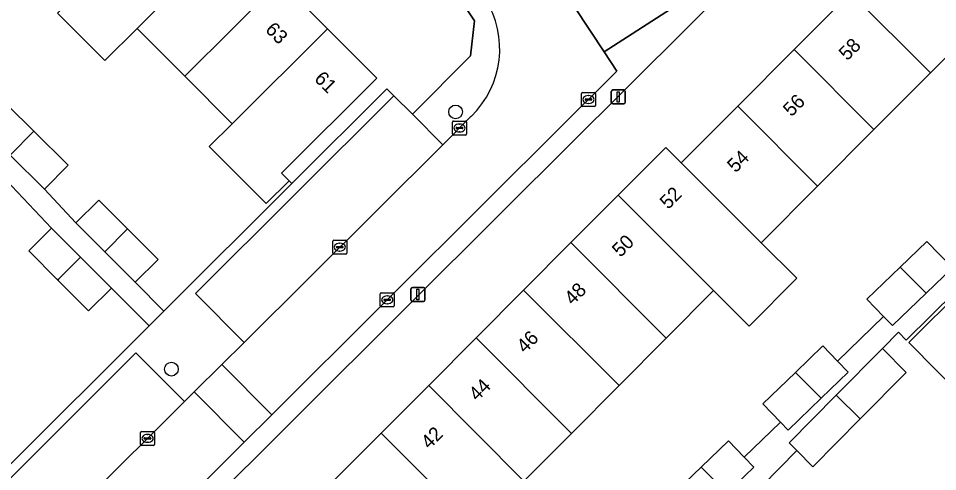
# Model space of a CAD drawing. Extents: x 159960 to 160866, y 382700 to 383354.
# Drawn here: x 160206.4 to 160272, y 383108.6 to 383140.9 of the extents above; entities that cross this region are included whole.
import ezdxf

# ---------------------------------------------------------------- set-up
doc = ezdxf.new("R2010")
doc.units = 0
for name, color, linetype in [('IMGEO_Boom', 7, 'Continuous'), ('IMGEO_Erf', 7, 'Continuous'), ('IMGEO_Kolk', 7, 'Continuous'), ('IMGEO_Lichtmast', 7, 'Continuous'), ('IMGEO_Muur', 7, 'Continuous'), ('IMGEO_Pand', 7, 'Continuous'), ('IMGEO_Pand_nummerreeks', 7, 'Continuous'), ('IMGEO_Parkeervlak_open', 7, 'Continuous'), ('IMGEO_Rijbaan_lokaal_open', 7, 'Continuous'), ('IMGEO_Voetpad_open', 7, 'Continuous')]:
    doc.layers.add(name, color=color, linetype=linetype)

msp = doc.modelspace()

# ---------------------------------------------------------------- linework, layer by layer
at = {"layer": 'IMGEO_Boom'}
for centre in [(160237.568, 383134.274), (160217.295, 383115.905)]:
    msp.add_circle(centre, 0.489, dxfattribs=at)
at = {"layer": 'IMGEO_Erf'}
for points in [[(160205.617, 383134.736), (160207.481, 383132.887), (160209.924, 383130.462), (160208.234, 383128.759), (160210.478, 383126.355), (160212.107, 383127.979), (160214.162, 383125.919), (160216.345, 383123.731), (160214.716, 383122.107), (160216.764, 383120.054), (160225.897, 383129.163), (160232.671, 383135.92), (160233.166, 383135.425), (160234.488, 383134.119), (160238.639, 383138.271), (160238.921, 383140.771), (160225.599, 383160.881), (160219.57, 383156.892), (160205.046, 383171.448)], [(160204.715, 383163.987), (160208.104, 383160.59), (160211.5, 383157.187), (160214.881, 383153.798), (160218.269, 383150.4), (160221.65, 383147.012), (160225.046, 383143.608), (160228.441, 383140.205), (160231.964, 383136.673), (160225.155, 383129.907), (160225.701, 383129.36), (160225.664, 383129.324), (160224.058, 383127.725), (160219.999, 383131.803), (160221.635, 383133.431), (160218.241, 383136.831), (160214.847, 383140.23), (160212.538, 383137.949), (160209.17, 383141.323), (160211.464, 383143.619), (160208.08, 383147.008), (160204.7, 383150.393)], [(160258.623, 383144.806), (160241.159, 383127.393), (160211.6, 383097.92), (160215.213, 383094.199), (160218.732, 383097.735), (160222.107, 383101.127), (160225.496, 383104.534), (160228.872, 383107.926), (160232.269, 383111.34), (160235.659, 383114.746), (160239.034, 383118.139), (160242.424, 383121.545), (160245.8, 383124.938), (160249.168, 383128.323), (160252.565, 383131.737), (160253.675, 383130.628), (160253.82, 383130.774), (160257.702, 383134.676), (160261.725, 383138.718), (160265.761, 383142.775)], [(160274.777, 383140.403), (160271.462, 383137.072), (160267.425, 383133.015), (160263.403, 383128.972), (160259.38, 383124.929), (160261.916, 383122.396), (160258.513, 383118.977), (160255.979, 383121.511), (160252.606, 383118.121), (160249.24, 383114.738), (160245.831, 383111.313), (160242.451, 383107.915)], [(160205.52, 383108.839), (160215.701, 383118.994), (160213.018, 383121.685), (160211.39, 383120.061), (160209.187, 383122.27), (160207.118, 383124.345), (160208.746, 383125.969), (160205.096, 383129.835)], [(160252.758, 383106.66), (160255.084, 383108.902), (160257.041, 383110.789), (160258.162, 383109.626), (160260.756, 383112.128), (160259.497, 383113.433), (160261.818, 383115.671), (160263.78, 383117.562), (160264.818, 383116.486), (160268.11, 383119.661), (160266.921, 383120.894), (160269.296, 383123.183), (160271.204, 383125.023), (160273.019, 383123.141)]]:
    msp.add_lwpolyline(points, dxfattribs=at)
for points in [[(160317.749, 383128.872), (160312.955, 383133.845), (160299.647, 383147.532), (160269.731, 383117.974), (160269.177, 383118.534), (160268.029, 383117.389), (160269.72, 383115.677), (160266.437, 383112.352), (160263.067, 383108.94), (160261.921, 383110.101), (160243.414, 383091.22), (160245.084, 383089.53), (160241.693, 383086.103), (160238.297, 383082.67), (160236.55, 383084.438), (160235.723, 383083.544), (160237.518, 383081.722), (160232.527, 383076.804), (160248.572, 383060.664), (160250.829, 383062.553), (160255.939, 383067.31)], [(160270.092, 383117.609), (160269.905, 383117.798), (160273.786, 383121.657), (160277.274, 383125.126), (160278.953, 383123.477), (160275.456, 383119.999), (160275.806, 383119.652), (160278.927, 383116.397), (160275.082, 383112.566)]]:
    msp.add_lwpolyline(points, close=True, dxfattribs=at)
at = {"layer": 'IMGEO_Kolk'}
for p, q in [((160246.556, 383134.73), (160246.556, 383135.582)), ((160246.631, 383135.656), (160247.483, 383135.656)), ((160247.044, 383135.436), (160247.069, 383135.436)), ((160247.557, 383135.582), (160247.557, 383134.73)), ((160246.815, 383135.15), (160246.815, 383135.162)), ((160247.253, 383135.113), (160246.855, 383135.113)), ((160246.858, 383135.199), (160247.256, 383135.199)), ((160247.067, 383134.876), (160247.042, 383134.876)), ((160247.299, 383135.162), (160247.299, 383135.15)), ((160247.483, 383134.656), (160246.631, 383134.656)), ((160237.352, 383132.695), (160237.352, 383133.547)), ((160237.427, 383133.621), (160238.279, 383133.621)), ((160237.84, 383133.401), (160237.865, 383133.401)), ((160238.353, 383133.547), (160238.353, 383132.695)), ((160237.611, 383133.115), (160237.611, 383133.127)), ((160238.049, 383133.078), (160237.651, 383133.078)), ((160237.654, 383133.164), (160238.052, 383133.164)), ((160237.863, 383132.841), (160237.838, 383132.841)), ((160238.095, 383133.127), (160238.095, 383133.115)), ((160238.279, 383132.621), (160237.427, 383132.621)), ((160228.808, 383124.189), (160228.808, 383125.041)), ((160228.883, 383125.115), (160229.735, 383125.115)), ((160229.296, 383124.895), (160229.321, 383124.895)), ((160229.809, 383125.041), (160229.809, 383124.189)), ((160229.067, 383124.609), (160229.067, 383124.621)), ((160229.505, 383124.572), (160229.107, 383124.572)), ((160229.11, 383124.658), (160229.508, 383124.658)), ((160229.319, 383124.335), (160229.294, 383124.335)), ((160229.551, 383124.621), (160229.551, 383124.609)), ((160229.735, 383124.115), (160228.883, 383124.115)), ((160232.195, 383120.427), (160232.195, 383121.279)), ((160232.27, 383121.353), (160233.122, 383121.353)), ((160232.683, 383121.133), (160232.708, 383121.133)), ((160233.196, 383121.279), (160233.196, 383120.427)), ((160233.122, 383120.353), (160232.27, 383120.353)), ((160232.454, 383120.847), (160232.454, 383120.859)), ((160232.892, 383120.81), (160232.494, 383120.81)), ((160232.497, 383120.896), (160232.895, 383120.896)), ((160232.706, 383120.573), (160232.681, 383120.573)), ((160232.938, 383120.859), (160232.938, 383120.847)), ((160215.093, 383110.535), (160215.093, 383111.387)), ((160215.168, 383111.461), (160216.02, 383111.461)), ((160215.581, 383111.241), (160215.606, 383111.241)), ((160216.094, 383111.387), (160216.094, 383110.535)), ((160216.02, 383110.461), (160215.168, 383110.461)), ((160215.352, 383110.955), (160215.352, 383110.967)), ((160215.79, 383110.918), (160215.392, 383110.918)), ((160215.395, 383111.004), (160215.793, 383111.004)), ((160215.604, 383110.681), (160215.579, 383110.681)), ((160215.836, 383110.967), (160215.836, 383110.955))]:
    msp.add_line(p, q, dxfattribs=at)
for points in [[(160246.556, 383134.73), (160246.556, 383135.582)], [(160246.631, 383135.656), (160247.483, 383135.656)], [(160247.557, 383135.582), (160247.557, 383134.73)], [(160247.483, 383134.656), (160246.631, 383134.656)], [(160237.352, 383132.695), (160237.352, 383133.547)], [(160237.427, 383133.621), (160238.279, 383133.621)], [(160238.353, 383133.547), (160238.353, 383132.695)], [(160238.279, 383132.621), (160237.427, 383132.621)], [(160228.808, 383124.189), (160228.808, 383125.041)], [(160228.883, 383125.115), (160229.735, 383125.115)], [(160229.809, 383125.041), (160229.809, 383124.189)], [(160229.735, 383124.115), (160228.883, 383124.115)], [(160232.195, 383120.427), (160232.195, 383121.279)], [(160232.27, 383121.353), (160233.122, 383121.353)], [(160233.196, 383121.279), (160233.196, 383120.427)], [(160233.122, 383120.353), (160232.27, 383120.353)], [(160215.093, 383110.535), (160215.093, 383111.387)], [(160215.168, 383111.461), (160216.02, 383111.461)], [(160216.094, 383111.387), (160216.094, 383110.535)], [(160216.02, 383110.461), (160215.168, 383110.461)]]:
    msp.add_lwpolyline(points, dxfattribs=at)
for centre, radius, start, end in [((160246.633, 383135.58), 0.0765, 91.55205, 178.44795), ((160246.633, 383135.58), 0.0765, 91.55205, 178.44795), ((160247.481, 383135.58), 0.0765, 1.55205, 88.44795), ((160247.481, 383135.58), 0.0765, 1.55205, 88.44795), ((160246.633, 383134.732), 0.0765, 181.55205, 268.44795), ((160246.633, 383134.732), 0.0765, 181.55205, 268.44795), ((160246.855, 383135.159), 0.0403, 85.87752, 175.75265), ((160246.852, 383135.149), 0.0366, 178.93798, 274.71019), ((160247.256, 383135.156), 0.043, 264.86636, 352.45326), ((160247.26, 383135.161), 0.0386, 1.73085, 96.63898), ((160247.481, 383134.732), 0.0765, 271.55205, 358.44795), ((160247.481, 383134.732), 0.0765, 271.55205, 358.44795), ((160237.429, 383133.545), 0.0765, 91.55205, 178.44795), ((160237.429, 383133.545), 0.0765, 91.55205, 178.44795), ((160238.277, 383133.545), 0.0765, 1.55205, 88.44795), ((160238.277, 383133.545), 0.0765, 1.55205, 88.44795), ((160237.651, 383133.124), 0.0403, 85.87752, 175.75265), ((160237.648, 383133.114), 0.0366, 178.93798, 274.71019), ((160238.052, 383133.121), 0.043, 264.86636, 352.45326), ((160238.056, 383133.126), 0.0386, 1.73085, 96.63898), ((160237.429, 383132.697), 0.0765, 181.55205, 268.44795), ((160237.429, 383132.697), 0.0765, 181.55205, 268.44795), ((160238.277, 383132.697), 0.0765, 271.55205, 358.44795), ((160238.277, 383132.697), 0.0765, 271.55205, 358.44795), ((160228.885, 383125.039), 0.0765, 91.55205, 178.44795), ((160228.885, 383125.039), 0.0765, 91.55205, 178.44795), ((160229.733, 383125.039), 0.0765, 1.55205, 88.44795), ((160229.733, 383125.039), 0.0765, 1.55205, 88.44795), ((160229.107, 383124.618), 0.0403, 85.87752, 175.75265), ((160229.104, 383124.608), 0.0366, 178.93798, 274.71019), ((160229.508, 383124.615), 0.043, 264.86636, 352.45326), ((160229.512, 383124.62), 0.0386, 1.73085, 96.63898), ((160228.885, 383124.191), 0.0765, 181.55205, 268.44795), ((160228.885, 383124.191), 0.0765, 181.55205, 268.44795), ((160229.733, 383124.191), 0.0765, 271.55205, 358.44795), ((160229.733, 383124.191), 0.0765, 271.55205, 358.44795), ((160232.272, 383121.277), 0.0765, 91.55205, 178.44795), ((160232.272, 383121.277), 0.0765, 91.55205, 178.44795), ((160233.12, 383121.277), 0.0765, 1.55205, 88.44795), ((160233.12, 383121.277), 0.0765, 1.55205, 88.44795), ((160232.272, 383120.429), 0.0765, 181.55205, 268.44795), ((160232.272, 383120.429), 0.0765, 181.55205, 268.44795), ((160232.494, 383120.856), 0.0403, 85.87752, 175.75265), ((160232.491, 383120.846), 0.0366, 178.93798, 274.71019), ((160232.895, 383120.853), 0.043, 264.86636, 352.45326), ((160232.899, 383120.858), 0.0386, 1.73085, 96.63898), ((160233.12, 383120.429), 0.0765, 271.55205, 358.44795), ((160233.12, 383120.429), 0.0765, 271.55205, 358.44795), ((160215.17, 383111.385), 0.0765, 91.55205, 178.44795), ((160215.17, 383111.385), 0.0765, 91.55205, 178.44795), ((160216.018, 383111.385), 0.0765, 1.55205, 88.44795), ((160216.018, 383111.385), 0.0765, 1.55205, 88.44795), ((160215.17, 383110.537), 0.0765, 181.55205, 268.44795), ((160215.17, 383110.537), 0.0765, 181.55205, 268.44795), ((160215.392, 383110.964), 0.0403, 85.87752, 175.75265), ((160215.389, 383110.954), 0.0366, 178.93798, 274.71019), ((160215.793, 383110.961), 0.043, 264.86636, 352.45326), ((160215.797, 383110.966), 0.0386, 1.73085, 96.63898), ((160216.018, 383110.537), 0.0765, 271.55205, 358.44795), ((160216.018, 383110.537), 0.0765, 271.55205, 358.44795)]:
    msp.add_arc(centre, radius, start, end, dxfattribs=at)
for centre, major_axis, ratio, start_param, end_param in [((160247.043, 383135.156), (-0.387, 0.002), 0.722429, 4.712389, 7.853982), ((160247.068, 383135.156), (-0.39, 0.002), 0.717154, 1.570796, 4.712389), ((160237.839, 383133.121), (-0.387, 0.002), 0.722429, 4.712389, 7.853982), ((160237.864, 383133.121), (-0.39, 0.002), 0.717154, 1.570796, 4.712389), ((160229.295, 383124.615), (-0.387, 0.002), 0.722429, 4.712389, 7.853982), ((160229.32, 383124.615), (-0.39, 0.002), 0.717154, 1.570796, 4.712389), ((160232.682, 383120.853), (-0.387, 0.002), 0.722429, 4.712389, 7.853982), ((160232.707, 383120.853), (-0.39, 0.002), 0.717154, 1.570796, 4.712389), ((160215.58, 383110.961), (-0.387, 0.002), 0.722429, 4.712389, 7.853982), ((160215.605, 383110.961), (-0.39, 0.002), 0.717154, 1.570796, 4.712389)]:
    msp.add_ellipse(centre, major_axis=major_axis, ratio=ratio, start_param=start_param, end_param=end_param, dxfattribs=at)
at = {"layer": 'IMGEO_Lichtmast'}
for p, q in [((160248.683, 383134.939), (160248.683, 383135.739)), ((160248.683, 383135.739), (160248.683, 383134.939)), ((160248.783, 383135.839), (160249.573, 383135.839)), ((160249.573, 383135.839), (160248.783, 383135.839)), ((160249.673, 383135.739), (160249.673, 383134.939)), ((160249.673, 383134.939), (160249.673, 383135.739)), ((160249.573, 383134.839), (160248.783, 383134.839)), ((160248.783, 383134.839), (160249.573, 383134.839)), ((160234.389, 383120.835), (160234.389, 383121.635)), ((160234.389, 383121.635), (160234.389, 383120.835)), ((160234.489, 383121.735), (160235.279, 383121.735)), ((160235.279, 383121.735), (160234.489, 383121.735)), ((160235.379, 383121.635), (160235.379, 383120.835)), ((160235.379, 383120.835), (160235.379, 383121.635)), ((160235.279, 383120.735), (160234.489, 383120.735)), ((160234.489, 383120.735), (160235.279, 383120.735))]:
    msp.add_line(p, q, dxfattribs=at)
for points in [[(160249.103, 383135.714), (160249.253, 383135.714), (160249.253, 383134.964), (160249.103, 383134.964), (160249.103, 383135.714)], [(160234.809, 383121.61), (160234.959, 383121.61), (160234.959, 383120.86), (160234.809, 383120.86), (160234.809, 383121.61)]]:
    msp.add_lwpolyline(points, dxfattribs=at)
for centre, start, end in [((160248.783, 383135.739), 90, 180), ((160248.783, 383135.739), 90, 180), ((160249.573, 383135.739), 0, 90), ((160249.573, 383135.739), 360, 90), ((160248.783, 383134.939), 180, 270), ((160248.783, 383134.939), 180, 270), ((160249.573, 383134.939), 270, 0), ((160249.573, 383134.939), 270, 0), ((160234.489, 383121.635), 90, 180), ((160234.489, 383121.635), 90, 180), ((160235.279, 383121.635), 0, 90), ((160235.279, 383121.635), 360, 90), ((160234.489, 383120.835), 180, 270), ((160234.489, 383120.835), 180, 270), ((160235.279, 383120.835), 270, 0), ((160235.279, 383120.835), 270, 0)]:
    msp.add_arc(centre, 0.1, start, end, dxfattribs=at)
at = {"layer": 'IMGEO_Muur'}
for points in [[(160225.897, 383129.163), (160225.155, 383129.907)], [(160216.764, 383120.054), (160225.897, 383129.163)]]:
    msp.add_lwpolyline(points, dxfattribs=at)
at = {"layer": 'IMGEO_Pand'}
for points in [[(160214.847, 383140.23), (160221.65, 383147.012), (160218.269, 383150.4), (160211.464, 383143.619), (160209.17, 383141.323), (160212.538, 383137.949)], [(160214.847, 383140.23), (160218.241, 383136.831), (160225.046, 383143.608), (160221.65, 383147.012)], [(160275.555, 383144.38), (160275.555, 383144.319), (160267.477, 383144.144), (160267.301, 383144.322), (160265.761, 383142.775), (160271.462, 383137.072), (160274.777, 383140.403), (160275.747, 383139.437), (160279.352, 383139.4), (160279.403, 383144.34)], [(160218.241, 383136.831), (160221.635, 383133.431), (160228.441, 383140.205), (160225.046, 383143.608)], [(160265.761, 383142.775), (160261.725, 383138.718), (160267.425, 383133.015), (160271.462, 383137.072)], [(160231.964, 383136.673), (160228.441, 383140.205), (160221.635, 383133.431), (160219.999, 383131.803), (160224.058, 383127.725), (160225.664, 383129.324), (160225.701, 383129.36), (160225.155, 383129.907)], [(160257.702, 383134.676), (160263.403, 383128.972), (160267.425, 383133.015), (160261.725, 383138.718)], [(160205.781, 383131.192), (160207.481, 383132.887), (160205.617, 383134.736), (160203.986, 383132.974)], [(160257.702, 383134.676), (160253.82, 383130.774), (160253.675, 383130.628), (160259.38, 383124.929), (160263.403, 383128.972)], [(160205.781, 383131.192), (160208.234, 383128.759), (160209.924, 383130.462), (160207.481, 383132.887)], [(160253.675, 383130.628), (160252.565, 383131.737), (160249.168, 383128.323), (160255.979, 383121.511), (160258.513, 383118.977), (160261.916, 383122.396), (160259.38, 383124.929)], [(160255.979, 383121.511), (160249.168, 383128.323), (160245.8, 383124.938), (160252.606, 383118.121)], [(160214.162, 383125.919), (160212.107, 383127.979), (160210.478, 383126.355), (160212.536, 383124.292)], [(160209.187, 383122.27), (160209.237, 383122.32), (160210.812, 383123.897), (160208.746, 383125.969), (160207.118, 383124.345)], [(160214.162, 383125.919), (160212.536, 383124.292), (160214.716, 383122.107), (160216.345, 383123.731)], [(160242.424, 383121.545), (160249.24, 383114.738), (160252.606, 383118.121), (160245.8, 383124.938)], [(160269.296, 383123.183), (160270.896, 383121.59), (160271.148, 383121.338), (160273.019, 383123.141), (160271.204, 383125.023)], [(160209.187, 383122.27), (160211.39, 383120.061), (160213.018, 383121.685), (160210.812, 383123.897), (160209.237, 383122.32)], [(160271.148, 383121.338), (160270.896, 383121.59), (160269.296, 383123.183), (160266.921, 383120.894), (160268.11, 383119.661), (160268.736, 383119.012)], [(160275.806, 383119.652), (160275.456, 383119.999), (160273.984, 383121.461), (160273.786, 383121.657), (160269.905, 383117.798), (160270.092, 383117.609), (160275.082, 383112.566), (160278.927, 383116.397)], [(160239.034, 383118.139), (160245.831, 383111.313), (160249.24, 383114.738), (160242.424, 383121.545)], [(160239.034, 383118.139), (160235.659, 383114.746), (160242.451, 383107.915), (160245.831, 383111.313)], [(160264.818, 383116.486), (160263.78, 383117.562), (160261.818, 383115.671), (160263.667, 383113.822), (160265.595, 383115.68)], [(160268.029, 383117.389), (160264.733, 383114.051), (160266.437, 383112.352), (160269.72, 383115.677)], [(160263.667, 383113.822), (160261.818, 383115.671), (160259.497, 383113.433), (160260.756, 383112.128), (160261.312, 383111.551)], [(160232.269, 383111.34), (160239.056, 383104.504), (160242.451, 383107.915), (160235.659, 383114.746)], [(160266.437, 383112.352), (160264.733, 383114.051), (160261.376, 383110.652), (160261.921, 383110.101), (160263.067, 383108.94)], [(160232.269, 383111.34), (160228.872, 383107.926), (160235.655, 383101.086), (160239.056, 383104.504)], [(160258.162, 383109.626), (160257.041, 383110.789), (160255.084, 383108.902), (160256.934, 383107.054), (160258.856, 383108.907)], [(160255.084, 383108.902), (160252.758, 383106.66), (160254.573, 383104.778), (160256.934, 383107.054)]]:
    msp.add_lwpolyline(points, close=True, dxfattribs=at)
at = {"layer": 'IMGEO_Parkeervlak_open'}
for points in [[(160236.028, 383167.066), (160232.71, 383164.856), (160231.381, 383163.97), (160248.169, 383138.549), (160252.9, 383141.612)], [(160234.488, 383134.119), (160233.166, 383135.425), (160219.006, 383121.302), (160222.48, 383117.818), (160236.651, 383131.926)], [(160204.054, 383099.474), (160218.228, 383113.585), (160214.758, 383117.065), (160200.597, 383102.941)]]:
    msp.add_lwpolyline(points, close=True, dxfattribs=at)
at = {"layer": 'IMGEO_Rijbaan_lokaal_open'}
for points in [[(160238.689, 383133.955), (160236.651, 383131.926), (160222.48, 383117.818), (160220.894, 383116.239), (160224.465, 383112.653), (160240.216, 383128.341), (160249.08, 383137.169), (160248.169, 383138.549), (160231.381, 383163.97), (160227.174, 383161.137), (160239.679, 383142.34)], [(160204.296, 383092.583), (160209.554, 383097.808), (160211.761, 383100), (160222.495, 383110.691), (160218.924, 383114.277), (160218.228, 383113.585), (160204.054, 383099.474), (160202.687, 383098.112)]]:
    msp.add_lwpolyline(points, dxfattribs=at)
msp.add_lwpolyline([(160218.924, 383114.277), (160222.495, 383110.691), (160224.465, 383112.653), (160220.894, 383116.239)], close=True, dxfattribs=at)
msp.add_arc((160234.044, 383138.754), 6.679, 314.06288, 32.46987, dxfattribs=at)
at = {"layer": 'IMGEO_Voetpad_open'}
for points in [[(160210.32, 383176.685), (160207.242, 383181.341), (160211.767, 383184.295), (160207.355, 383190.927), (160199.831, 383186.018), (160195.571, 383190.282), (160193.455, 383192.399), (160188.819, 383187.729), (160168.655, 383207.917), (160166.213, 383205.414), (160186.369, 383185.261), (160192.747, 383178.882), (160198.736, 383172.895), (160202.606, 383169.025), (160205.046, 383171.448), (160219.57, 383156.892), (160225.599, 383160.881), (160238.921, 383140.771), (160238.639, 383138.271), (160234.488, 383134.119), (160236.651, 383131.926), (160238.689, 383133.955)], [(160243.414, 383091.22), (160261.921, 383110.101), (160261.376, 383110.652), (160264.733, 383114.051), (160268.029, 383117.389), (160269.177, 383118.534), (160269.731, 383117.974), (160299.647, 383147.532)], [(160205.096, 383129.835), (160208.746, 383125.969), (160210.812, 383123.897), (160213.018, 383121.685), (160215.701, 383118.994), (160216.764, 383120.054), (160214.716, 383122.107), (160212.536, 383124.292), (160210.478, 383126.355), (160208.234, 383128.759), (160205.781, 383131.192)], [(160273.019, 383123.141), (160271.148, 383121.338), (160268.736, 383119.012), (160268.11, 383119.661), (160264.818, 383116.486), (160265.595, 383115.68), (160263.667, 383113.822), (160261.312, 383111.551), (160260.756, 383112.128), (160258.162, 383109.626), (160258.856, 383108.907), (160256.934, 383107.054)]]:
    msp.add_lwpolyline(points, dxfattribs=at)
for points in [[(160241.159, 383127.393), (160258.623, 383144.806), (160247.254, 383156.197), (160249.323, 383158.33), (160235.985, 383171.674), (160230.53, 383168.138), (160232.71, 383164.856), (160236.028, 383167.066), (160252.9, 383141.612), (160248.169, 383138.549), (160249.08, 383137.169), (160240.216, 383128.341), (160224.465, 383112.653), (160222.495, 383110.691), (160211.761, 383100), (160209.554, 383097.808), (160213.4, 383093.953), (160206.651, 383087.23), (160208.109, 383085.586), (160209.222, 383086.697), (160214.859, 383092.369), (160215.95, 383093.466), (160215.213, 383094.199), (160211.6, 383097.92)], [(160222.48, 383117.818), (160219.006, 383121.302), (160233.166, 383135.425), (160232.671, 383135.92), (160225.897, 383129.163), (160216.764, 383120.054), (160215.701, 383118.994), (160205.52, 383108.839), (160198.785, 383102.122), (160202.687, 383098.112), (160204.054, 383099.474), (160200.597, 383102.941), (160214.758, 383117.065), (160218.228, 383113.585), (160218.924, 383114.277), (160220.894, 383116.239)]]:
    msp.add_lwpolyline(points, close=True, dxfattribs=at)
msp.add_arc((160234.044, 383138.754), 6.679, 314.06288, 32.46987, dxfattribs=at)

# ---------------------------------------------------------------- texts
at = {"layer": 'IMGEO_Pand_nummerreeks'}
for s, rotation, p in [('63', 314.93117, (160223.932, 383140.081)), ('58', 45.14202, (160265.516, 383137.877)), ('61', 314.93114, (160227.428, 383136.575)), ('56', 45.14202, (160261.533, 383133.875)), ('54', 45.14334, (160257.553, 383129.875)), ('52', 45.14334, (160252.743, 383127.266)), ('50', 45.14253, (160249.339, 383123.844)), ('48', 45.14253, (160245.93, 383120.419)), ('46', 45.14253, (160242.52, 383116.991)), ('44', 45.14253, (160239.111, 383113.566)), ('42', 45.14253, (160235.701, 383110.138))]:
    msp.add_text(s, height=1, rotation=rotation, dxfattribs=at).set_placement(p)

doc.saveas('drawing.dxf')
